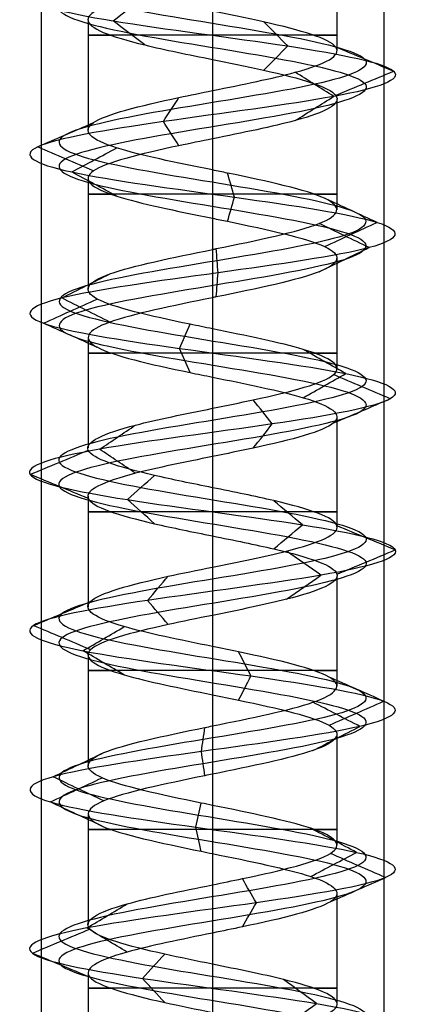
# Model space of a CAD drawing. Header units: millimetres. Extents: x -429 to 422, y -262 to 259.
# Tile 441 of 656: x -85.94 to -80.32, y 165.95 to 180.32. Entities that reach past the tile are written whole.
import ezdxf

# ---------------------------------------------------------------- set-up
doc = ezdxf.new("R2010")
doc.units = ezdxf.units.MM
doc.layers.add('Default', color=7, linetype='Continuous', true_color=0x000000)

msp = doc.modelspace()

# ---------------------------------------------------------------- linework, layer by layer
at = {"layer": 'Default', "color": 9, "true_color": 0xbebcba}
for p, q in [((-81.312, 181.475, 880.822), (-81.312, 179.862, 880.822)), ((-83.127, 180.896, 879.011), (-83.127, 179.283, 879.007)), ((-84.943, 180.318, 880.822), (-84.943, 178.704, 880.822)), ((-81.312, 179.159, 880.822), (-81.312, 177.544, 880.822)), ((-83.127, 178.579, 879.007), (-83.127, 176.964, 879.002)), ((-84.943, 178, 880.822), (-84.943, 176.385, 880.822)), ((-81.312, 176.84, 880.822), (-81.312, 175.224, 880.822)), ((-83.127, 176.26, 879.002), (-83.127, 174.646, 879.009)), ((-84.943, 175.68, 880.822), (-84.943, 174.067, 880.822)), ((-81.312, 174.52, 880.822), (-81.312, 172.907, 880.822)), ((-83.127, 173.942, 879.009), (-83.127, 172.328, 879.01)), ((-84.943, 173.362, 880.822), (-84.943, 171.75, 880.822)), ((-81.312, 172.203, 880.822), (-81.312, 170.589, 880.822)), ((-83.127, 171.624, 879.01), (-83.127, 170.01, 879.002)), ((-84.943, 171.046, 880.822), (-84.943, 169.43, 880.822)), ((-81.312, 169.886, 880.822), (-81.312, 168.27, 880.822)), ((-83.127, 169.306, 879.002), (-83.127, 167.691, 879.007)), ((-84.943, 168.726, 880.822), (-84.943, 167.113, 880.822)), ((-81.312, 167.566, 880.822), (-81.312, 165.953, 880.822)), ((-83.127, 166.987, 879.007), (-83.127, 165.374, 879.011)), ((-84.943, 166.407, 880.822), (-84.943, 164.794, 880.822))]:
    msp.add_line(p, q, dxfattribs=at)
at = {"layer": 'Default', "color": 9, "true_color": 0xbebcba, "extrusion": (0, 1, 0)}
for centre, start, end in [((83.127, 880.822, 180.09), 270, 35.3467), ((83.127, 880.822, 180.09), 144.6749, 270), ((83.127, 880.822, 177.771), 270, 35.4895), ((83.127, 880.822, 177.771), 144.755, 270), ((83.127, 880.822, 175.453), 270, 35.2736), ((83.127, 880.822, 175.453), 144.5029, 270), ((83.127, 880.822, 173.135), 270, 35.2522), ((83.127, 880.822, 173.135), 144.7143, 270), ((83.127, 880.822, 170.817), 270, 35.4933), ((83.127, 880.822, 170.817), 144.7115, 270), ((83.127, 880.822, 168.499), 270, 35.342), ((83.127, 880.822, 168.499), 144.5221, 270), ((83.127, 880.822, 166.181), 270, 35.2239), ((83.127, 880.822, 166.181), 144.5746, 270)]:
    msp.add_arc(centre, 1.816, start, end, dxfattribs=at)
at = {"layer": 'Default', "color": 9, "true_color": 0xbebcba}
for points, degree in [([(-83.127, 199.97, 878.583), (-83.872, 199.848, 878.583), (-85.347, 199.603, 879.383), (-85.542, 199.235, 881.91), (-83.525, 198.867, 883.438), (-81.147, 198.499, 882.577), (-80.578, 198.132, 880.111), (-82.34, 197.764, 878.296), (-84.822, 197.396, 878.789), (-85.755, 197.028, 881.141), (-84.286, 196.66, 883.202), (-81.758, 196.293, 883.087), (-80.482, 195.925, 880.902), (-81.624, 195.557, 878.644), (-84.14, 195.189, 878.377), (-85.731, 194.821, 880.345), (-84.941, 194.454, 882.749), (-82.494, 194.086, 883.392), (-80.626, 193.718, 881.686), (-81.044, 193.35, 879.19), (-83.367, 192.983, 878.187), (-85.471, 192.615, 879.592), (-85.433, 192.247, 882.122), (-83.287, 191.879, 883.464), (-80.996, 191.511, 882.391), (-80.653, 191.144, 879.884), (-82.572, 190.776, 878.235), (-84.999, 190.408, 878.951), (-85.715, 190.04, 881.378), (-84.066, 189.673, 883.297), (-81.559, 189.305, 882.954), (-80.486, 188.937, 880.662), (-81.827, 188.569, 878.517), (-84.357, 188.201, 878.479), (-85.763, 187.834, 880.583), (-84.76, 187.466, 882.906), (-82.264, 187.098, 883.324), (-80.558, 186.73, 881.456), (-81.2, 186.362, 879.008), (-83.604, 185.995, 878.219), (-85.572, 185.627, 879.809), (-85.305, 185.259, 882.326), (-83.047, 184.891, 883.468), (-80.863, 184.524, 882.191), (-80.748, 184.156, 879.664), (-82.808, 183.788, 878.195), (-85.16, 183.42, 879.128), (-85.654, 183.052, 881.61), (-83.838, 182.685, 883.372), (-81.372, 182.317, 882.803), (-80.511, 181.949, 880.424), (-82.041, 181.581, 878.409), (-84.564, 181.213, 878.6), (-85.774, 180.846, 880.822), (-84.564, 180.478, 883.045), (-82.041, 180.11, 883.236), (-80.511, 179.742, 881.22), (-81.372, 179.375, 878.841), (-83.838, 179.007, 878.273), (-85.654, 178.639, 880.035), (-85.16, 178.271, 882.517), (-82.808, 177.903, 883.449), (-80.748, 177.536, 881.981), (-80.863, 177.168, 879.453), (-83.047, 176.8, 878.177), (-85.305, 176.432, 879.319), (-85.572, 176.064, 881.835), (-83.604, 175.697, 883.425), (-81.2, 175.329, 882.636), (-80.558, 174.961, 880.189), (-82.264, 174.593, 878.32), (-84.76, 174.226, 878.739), (-85.763, 173.858, 881.062), (-84.357, 173.49, 883.166), (-81.827, 173.122, 883.127), (-80.486, 172.754, 880.982), (-81.559, 172.387, 878.691), (-84.066, 172.019, 878.348), (-85.715, 171.651, 880.267), (-84.999, 171.283, 882.694), (-82.572, 170.916, 883.41), (-80.653, 170.548, 881.761), (-80.996, 170.18, 879.254), (-83.287, 169.812, 878.181), (-85.433, 169.444, 879.522), (-85.471, 169.077, 882.052), (-83.367, 168.709, 883.458), (-81.044, 168.341, 882.454), (-80.626, 167.973, 879.959), (-82.494, 167.605, 878.253), (-84.941, 167.238, 878.895), (-85.731, 166.87, 881.299), (-84.14, 166.502, 883.267), (-81.624, 166.134, 883), (-80.482, 165.767, 880.742), (-81.758, 165.399, 878.557), (-84.286, 165.031, 878.443), (-85.755, 164.663, 880.503), (-84.822, 164.295, 882.855), (-82.34, 163.928, 883.349), (-80.578, 163.56, 881.533), (-81.147, 163.192, 879.067), (-83.525, 162.824, 878.206), (-85.542, 162.456, 879.735), (-85.347, 162.089, 882.262), (-83.872, 161.843, 883.062), (-83.127, 161.721, 883.062)], 3), ([(-83.127, 199.794, 878.156), (-84.013, 199.671, 878.156), (-85.77, 199.426, 879.109), (-86.002, 199.058, 882.116), (-83.601, 198.691, 883.936), (-80.77, 198.323, 882.912), (-80.093, 197.955, 879.976), (-82.19, 197.587, 877.815), (-85.144, 197.219, 878.402), (-86.255, 196.852, 881.202), (-84.506, 196.484, 883.655), (-81.498, 196.116, 883.518), (-79.979, 195.748, 880.917), (-81.338, 195.381, 878.23), (-84.333, 195.013, 877.912), (-86.226, 194.645, 880.254), (-85.287, 194.277, 883.116), (-82.374, 193.909, 883.881), (-80.15, 193.542, 881.85), (-80.648, 193.174, 878.879), (-83.412, 192.806, 877.685), (-85.917, 192.438, 879.358), (-85.871, 192.07, 882.37), (-83.318, 191.703, 883.967), (-80.59, 191.335, 882.689), (-80.182, 190.967, 879.705), (-82.466, 190.599, 877.742), (-85.355, 190.232, 878.595), (-86.207, 189.864, 881.483), (-84.244, 189.496, 883.768), (-81.26, 189.128, 883.36), (-79.983, 188.76, 880.632), (-81.58, 188.393, 878.078), (-84.591, 188.025, 878.033), (-86.265, 187.657, 880.537), (-85.07, 187.289, 883.302), (-82.1, 186.921, 883.8), (-80.069, 186.554, 881.576), (-80.834, 186.186, 878.663), (-83.695, 185.818, 877.724), (-86.038, 185.45, 879.617), (-85.72, 185.083, 882.612), (-83.032, 184.715, 883.971), (-80.432, 184.347, 882.452), (-80.295, 183.979, 879.443), (-82.748, 183.611, 877.695), (-85.547, 183.244, 878.805), (-86.135, 182.876, 881.759), (-83.973, 182.508, 883.857), (-81.038, 182.14, 883.18), (-80.013, 181.772, 880.348), (-81.835, 181.405, 877.95), (-84.838, 181.037, 878.177), (-86.278, 180.669, 880.822), (-84.838, 180.301, 883.468), (-81.835, 179.934, 883.695), (-80.013, 179.566, 881.296), (-81.038, 179.198, 878.464), (-83.973, 178.83, 877.788), (-86.135, 178.462, 879.885), (-85.547, 178.095, 882.839), (-82.748, 177.727, 883.949), (-80.295, 177.359, 882.201), (-80.432, 176.991, 879.193), (-83.032, 176.624, 877.673), (-85.72, 176.256, 879.033), (-86.038, 175.888, 882.028), (-83.695, 175.52, 883.921), (-80.834, 175.152, 882.981), (-80.069, 174.785, 880.068), (-82.1, 174.417, 877.844), (-85.07, 174.049, 878.342), (-86.265, 173.681, 881.107), (-84.591, 173.313, 883.612), (-81.58, 172.946, 883.566), (-79.983, 172.578, 881.012), (-81.26, 172.21, 878.285), (-84.244, 171.842, 877.877), (-86.207, 171.475, 880.161), (-85.355, 171.107, 883.05), (-82.466, 170.739, 883.902), (-80.182, 170.371, 881.939), (-80.59, 170.003, 878.955), (-83.318, 169.636, 877.678), (-85.871, 169.268, 879.275), (-85.917, 168.9, 882.286), (-83.412, 168.532, 883.959), (-80.648, 168.164, 882.765), (-80.15, 167.797, 879.795), (-82.374, 167.429, 877.764), (-85.287, 167.061, 878.528), (-86.226, 166.693, 881.39), (-84.333, 166.326, 883.733), (-81.338, 165.958, 883.415), (-79.979, 165.59, 880.727), (-81.498, 165.222, 878.126), (-84.506, 164.854, 877.99), (-86.255, 164.487, 880.442), (-85.144, 164.119, 883.242), (-82.19, 163.751, 883.83), (-80.093, 163.383, 881.668), (-80.77, 163.015, 878.733), (-83.601, 162.648, 877.709), (-86.002, 162.28, 879.528), (-85.77, 161.912, 882.535), (-84.013, 161.667, 883.488), (-83.127, 161.544, 883.488)], 3), ([(-83.127, 199.617, 878.583), (-83.872, 199.495, 878.583), (-85.347, 199.25, 879.383), (-85.542, 198.882, 881.909), (-83.525, 198.514, 883.438), (-81.147, 198.146, 882.577), (-80.578, 197.778, 880.111), (-82.34, 197.411, 878.296), (-84.822, 197.043, 878.789), (-85.755, 196.675, 881.141), (-84.286, 196.307, 883.202), (-81.758, 195.94, 883.087), (-80.482, 195.572, 880.902), (-81.624, 195.204, 878.644), (-84.14, 194.836, 878.377), (-85.731, 194.468, 880.345), (-84.941, 194.101, 882.749), (-82.494, 193.733, 883.392), (-80.626, 193.365, 881.686), (-81.044, 192.997, 879.19), (-83.367, 192.629, 878.187), (-85.471, 192.262, 879.592), (-85.433, 191.894, 882.122), (-83.287, 191.526, 883.464), (-80.996, 191.158, 882.391), (-80.653, 190.791, 879.884), (-82.572, 190.423, 878.235), (-84.999, 190.055, 878.951), (-85.715, 189.687, 881.378), (-84.066, 189.319, 883.297), (-81.559, 188.952, 882.954), (-80.486, 188.584, 880.662), (-81.827, 188.216, 878.517), (-84.357, 187.848, 878.479), (-85.763, 187.48, 880.583), (-84.76, 187.113, 882.905), (-82.264, 186.745, 883.324), (-80.558, 186.377, 881.456), (-81.2, 186.009, 879.008), (-83.604, 185.642, 878.219), (-85.572, 185.274, 879.809), (-85.305, 184.906, 882.326), (-83.047, 184.538, 883.468), (-80.863, 184.17, 882.191), (-80.748, 183.803, 879.664), (-82.808, 183.435, 878.195), (-85.16, 183.067, 879.128), (-85.654, 182.699, 881.61), (-83.838, 182.331, 883.372), (-81.372, 181.964, 882.803), (-80.511, 181.596, 880.424), (-82.041, 181.228, 878.409), (-84.564, 180.86, 878.6), (-85.774, 180.493, 880.822), (-84.564, 180.125, 883.045), (-82.041, 179.757, 883.236), (-80.511, 179.389, 881.22), (-81.372, 179.021, 878.841), (-83.838, 178.654, 878.273), (-85.654, 178.286, 880.035), (-85.16, 177.918, 882.517), (-82.808, 177.55, 883.449), (-80.748, 177.183, 881.981), (-80.863, 176.815, 879.453), (-83.047, 176.447, 878.177), (-85.305, 176.079, 879.319), (-85.572, 175.711, 881.835), (-83.604, 175.344, 883.425), (-81.2, 174.976, 882.636), (-80.558, 174.608, 880.189), (-82.264, 174.24, 878.32), (-84.76, 173.872, 878.739), (-85.763, 173.505, 881.062), (-84.357, 173.137, 883.166), (-81.827, 172.769, 883.127), (-80.486, 172.401, 880.982), (-81.559, 172.034, 878.691), (-84.066, 171.666, 878.348), (-85.715, 171.298, 880.267), (-84.999, 170.93, 882.694), (-82.572, 170.562, 883.41), (-80.653, 170.195, 881.761), (-80.996, 169.827, 879.254), (-83.287, 169.459, 878.181), (-85.433, 169.091, 879.522), (-85.471, 168.723, 882.052), (-83.367, 168.356, 883.458), (-81.044, 167.988, 882.454), (-80.626, 167.62, 879.959), (-82.494, 167.252, 878.253), (-84.941, 166.885, 878.895), (-85.731, 166.517, 881.299), (-84.14, 166.149, 883.267), (-81.624, 165.781, 883), (-80.482, 165.413, 880.742), (-81.758, 165.046, 878.557), (-84.286, 164.678, 878.443), (-85.755, 164.31, 880.503), (-84.822, 163.942, 882.855), (-82.34, 163.574, 883.349), (-80.578, 163.207, 881.533), (-81.147, 162.839, 879.067), (-83.525, 162.471, 878.206), (-85.542, 162.103, 879.735), (-85.347, 161.736, 882.262), (-83.872, 161.49, 883.062), (-83.127, 161.368, 883.062)], 3), ([(-84.577, 180.301, 883.065), (-84.424, 180.418, 882.827), (-84.27, 180.535, 882.589), (-84.116, 180.653, 882.351)], 3), ([(-84.116, 179.95, 882.351), (-84.27, 180.067, 882.589), (-84.424, 180.184, 882.827), (-84.577, 180.301, 883.065)], 3), ([(-82.031, 179.934, 883.257), (-82.148, 180.051, 882.999), (-82.264, 180.168, 882.741), (-82.38, 180.285, 882.482)], 3), ([(-82.38, 179.582, 882.482), (-82.264, 179.699, 882.741), (-82.148, 179.816, 882.999), (-82.031, 179.934, 883.257)], 3), ([(-80.488, 179.566, 881.224), (-80.768, 179.683, 881.181), (-81.049, 179.801, 881.139), (-81.329, 179.918, 881.096)], 3), ([(-83.127, 179.738, 882.638), (-83.127, 178.931, 882.638), (-83.127, 178.124, 882.638)], 2), ([(-81.357, 179.198, 878.823), (-81.545, 179.315, 879.036), (-81.733, 179.433, 879.249), (-81.922, 179.55, 879.461)], 3), ([(-81.329, 179.214, 881.096), (-81.048, 179.331, 881.139), (-80.768, 179.449, 881.181), (-80.488, 179.566, 881.224)], 3), ([(-83.844, 178.83, 878.25), (-83.768, 178.948, 878.523), (-83.692, 179.065, 878.797), (-83.616, 179.182, 879.07)], 3), ([(-81.921, 178.846, 879.461), (-81.733, 178.963, 879.248), (-81.545, 179.081, 879.036), (-81.357, 179.198, 878.823)], 3), ([(-85.677, 178.462, 880.028), (-85.406, 178.58, 880.112), (-85.135, 178.697, 880.197), (-84.864, 178.815, 880.281)], 3), ([(-83.616, 178.478, 879.07), (-83.692, 178.595, 878.797), (-83.768, 178.713, 878.524), (-83.844, 178.83, 878.25)], 3), ([(-84.863, 178.11, 880.281), (-85.134, 178.228, 880.197), (-85.406, 178.345, 880.112), (-85.677, 178.462, 880.028)], 3), ([(-85.179, 178.095, 882.532), (-84.96, 178.212, 882.35), (-84.742, 178.33, 882.168), (-84.524, 178.447, 881.986)], 3), ([(-84.524, 177.742, 881.986), (-84.742, 177.86, 882.168), (-84.96, 177.977, 882.35), (-85.179, 178.095, 882.532)], 3), ([(-82.806, 177.727, 883.473), (-82.84, 177.844, 883.191), (-82.874, 177.962, 882.909), (-82.908, 178.08, 882.626)], 3), ([(-82.908, 177.374, 882.626), (-82.874, 177.492, 882.908), (-82.84, 177.609, 883.191), (-82.806, 177.727, 883.473)], 3), ([(-80.727, 177.359, 881.991), (-80.982, 177.477, 881.867), (-81.238, 177.594, 881.742), (-81.493, 177.712, 881.618)], 3), ([(-83.127, 177.419, 882.638), (-83.127, 176.612, 882.638), (-83.127, 175.805, 882.638)], 2), ([(-80.842, 176.991, 879.441), (-81.085, 177.109, 879.588), (-81.329, 177.226, 879.735), (-81.572, 177.344, 879.882)], 3), ([(-81.493, 177.006, 881.618), (-81.238, 177.124, 881.742), (-80.982, 177.242, 881.867), (-80.727, 177.359, 881.991)], 3), ([(-83.047, 176.624, 878.153), (-83.055, 176.741, 878.437), (-83.064, 176.859, 878.721), (-83.072, 176.976, 879.005)], 3), ([(-81.572, 176.639, 879.882), (-81.329, 176.756, 879.735), (-81.085, 176.874, 879.588), (-80.842, 176.991, 879.441)], 3), ([(-83.072, 176.271, 879.005), (-83.064, 176.388, 878.721), (-83.055, 176.506, 878.437), (-83.047, 176.624, 878.153)], 3), ([(-85.325, 176.256, 879.305), (-85.091, 176.373, 879.467), (-84.857, 176.491, 879.628), (-84.623, 176.608, 879.79)], 3), ([(-85.594, 175.888, 881.844), (-85.332, 176.005, 881.735), (-85.069, 176.123, 881.627), (-84.807, 176.24, 881.518)], 3), ([(-84.623, 175.903, 879.79), (-84.857, 176.021, 879.628), (-85.091, 176.138, 879.467), (-85.325, 176.256, 879.305)], 3), ([(-84.807, 175.535, 881.518), (-85.069, 175.653, 881.627), (-85.332, 175.77, 881.735), (-85.594, 175.888, 881.844)], 3), ([(-83.609, 175.52, 883.449), (-83.558, 175.638, 883.169), (-83.506, 175.755, 882.89), (-83.455, 175.873, 882.61)], 3), ([(-83.455, 175.168, 882.611), (-83.506, 175.285, 882.89), (-83.558, 175.403, 883.169), (-83.609, 175.52, 883.449)], 3), ([(-81.183, 175.152, 882.652), (-81.39, 175.27, 882.458), (-81.597, 175.387, 882.263), (-81.803, 175.505, 882.069)], 3), ([(-83.127, 175.101, 882.638), (-83.127, 174.294, 882.638), (-83.127, 173.487, 882.638)], 2), ([(-81.803, 174.8, 882.069), (-81.596, 174.918, 882.263), (-81.39, 175.035, 882.458), (-81.183, 175.152, 882.652)], 3), ([(-80.535, 174.785, 880.183), (-80.81, 174.902, 880.251), (-81.086, 175.019, 880.319), (-81.361, 175.137, 880.387)], 3), ([(-82.256, 174.417, 878.298), (-82.349, 174.534, 878.566), (-82.441, 174.651, 878.834), (-82.534, 174.769, 879.102)], 3), ([(-81.361, 174.433, 880.387), (-81.086, 174.55, 880.319), (-80.81, 174.667, 880.251), (-80.535, 174.785, 880.183)], 3), ([(-84.774, 174.049, 878.72), (-84.599, 174.166, 878.943), (-84.425, 174.283, 879.166), (-84.25, 174.401, 879.39)], 3), ([(-82.534, 174.065, 879.102), (-82.441, 174.182, 878.834), (-82.349, 174.3, 878.566), (-82.256, 174.417, 878.298)], 3), ([(-85.787, 173.681, 881.064), (-85.505, 173.798, 881.038), (-85.223, 173.915, 881.013), (-84.941, 174.033, 880.987)], 3), ([(-84.25, 173.697, 879.389), (-84.425, 173.815, 879.166), (-84.599, 173.932, 878.943), (-84.774, 174.049, 878.72)], 3), ([(-84.941, 173.33, 880.987), (-85.223, 173.447, 881.013), (-85.505, 173.564, 881.038), (-85.787, 173.681, 881.064)], 3), ([(-84.368, 173.313, 883.187), (-84.237, 173.43, 882.936), (-84.105, 173.548, 882.685), (-83.974, 173.665, 882.435)], 3), ([(-83.974, 172.962, 882.435), (-84.105, 173.079, 882.685), (-84.237, 173.196, 882.936), (-84.368, 173.313, 883.187)], 3), ([(-81.816, 172.946, 883.148), (-81.955, 173.063, 882.902), (-82.094, 173.18, 882.655), (-82.233, 173.297, 882.408)], 3), ([(-82.233, 172.595, 882.408), (-82.094, 172.712, 882.655), (-81.955, 172.829, 882.902), (-81.816, 172.946, 883.148)], 3), ([(-80.462, 172.578, 880.983), (-80.745, 172.695, 880.966), (-81.027, 172.812, 880.949), (-81.31, 172.929, 880.932)], 3), ([(-83.127, 172.783, 882.638), (-83.127, 171.976, 882.638), (-83.127, 171.169, 882.638)], 2), ([(-81.545, 172.21, 878.671), (-81.713, 172.327, 878.9), (-81.881, 172.444, 879.128), (-82.049, 172.562, 879.356)], 3), ([(-81.31, 172.227, 880.932), (-81.027, 172.344, 880.949), (-80.745, 172.461, 880.966), (-80.462, 172.578, 880.983)], 3), ([(-84.074, 171.842, 878.325), (-83.974, 171.96, 878.591), (-83.873, 172.077, 878.856), (-83.773, 172.194, 879.121)], 3), ([(-82.049, 171.859, 879.356), (-81.881, 171.976, 879.128), (-81.713, 172.093, 878.9), (-81.545, 172.21, 878.671)], 3), ([(-85.738, 171.475, 880.262), (-85.461, 171.592, 880.321), (-85.184, 171.709, 880.381), (-84.906, 171.826, 880.44)], 3), ([(-83.773, 171.491, 879.121), (-83.873, 171.608, 878.856), (-83.974, 171.725, 878.591), (-84.074, 171.842, 878.325)], 3), ([(-84.906, 171.123, 880.44), (-85.183, 171.24, 880.381), (-85.461, 171.357, 880.321), (-85.738, 171.475, 880.262)], 3), ([(-85.016, 171.107, 882.71), (-84.815, 171.224, 882.51), (-84.614, 171.341, 882.309), (-84.414, 171.459, 882.108)], 3), ([(-84.413, 170.755, 882.108), (-84.614, 170.872, 882.309), (-84.815, 170.989, 882.51), (-85.016, 171.107, 882.71)], 3), ([(-82.567, 170.739, 883.433), (-82.627, 170.856, 883.155), (-82.686, 170.974, 882.878), (-82.746, 171.091, 882.6)], 3), ([(-82.746, 170.387, 882.6), (-82.686, 170.504, 882.878), (-82.627, 170.622, 883.155), (-82.567, 170.739, 883.433)], 3), ([(-80.631, 170.371, 881.769), (-80.896, 170.489, 881.668), (-81.162, 170.606, 881.568), (-81.427, 170.723, 881.467)], 3), ([(-83.127, 170.465, 882.638), (-83.127, 169.658, 882.638), (-83.127, 168.851, 882.638)], 2), ([(-80.977, 170.003, 879.24), (-81.205, 170.121, 879.408), (-81.434, 170.238, 879.576), (-81.663, 170.356, 879.745)], 3), ([(-81.427, 170.019, 881.467), (-81.162, 170.136, 881.568), (-80.896, 170.254, 881.668), (-80.631, 170.371, 881.769)], 3), ([(-83.289, 169.636, 878.157), (-83.271, 169.753, 878.44), (-83.254, 169.871, 878.724), (-83.237, 169.988, 879.008)], 3), ([(-81.663, 169.651, 879.745), (-81.434, 169.768, 879.576), (-81.205, 169.886, 879.408), (-80.977, 170.003, 879.24)], 3), ([(-85.453, 169.268, 879.51), (-85.206, 169.385, 879.65), (-84.958, 169.503, 879.79), (-84.71, 169.621, 879.929)], 3), ([(-83.237, 169.283, 879.008), (-83.254, 169.401, 878.724), (-83.271, 169.518, 878.441), (-83.289, 169.636, 878.157)], 3), ([(-85.492, 168.9, 882.063), (-85.24, 169.018, 881.931), (-84.988, 169.135, 881.799), (-84.736, 169.253, 881.667)], 3), ([(-84.71, 168.915, 879.929), (-84.958, 169.033, 879.79), (-85.206, 169.15, 879.65), (-85.453, 169.268, 879.51)], 3), ([(-84.736, 168.547, 881.667), (-84.988, 168.665, 881.799), (-85.24, 168.782, 881.931), (-85.492, 168.9, 882.063)], 3), ([(-83.369, 168.532, 883.482), (-83.343, 168.65, 883.198), (-83.318, 168.768, 882.915), (-83.292, 168.885, 882.632)], 3), ([(-83.292, 168.179, 882.632), (-83.318, 168.297, 882.915), (-83.343, 168.415, 883.198), (-83.369, 168.532, 883.482)], 3), ([(-81.025, 168.164, 882.469), (-81.249, 168.282, 882.294), (-81.473, 168.4, 882.118), (-81.697, 168.517, 881.943)], 3), ([(-83.127, 168.147, 882.638), (-83.127, 167.34, 882.638), (-83.127, 166.533, 882.638)], 2), ([(-81.697, 167.812, 881.943), (-81.473, 167.929, 882.118), (-81.249, 168.047, 882.294), (-81.025, 168.164, 882.469)], 3), ([(-80.603, 167.797, 879.951), (-80.871, 167.914, 880.044), (-81.14, 168.031, 880.136), (-81.408, 168.149, 880.229)], 3), ([(-82.488, 167.429, 878.23), (-82.556, 167.546, 878.505), (-82.624, 167.664, 878.781), (-82.692, 167.781, 879.056)], 3), ([(-81.409, 167.444, 880.229), (-81.14, 167.562, 880.137), (-80.872, 167.679, 880.044), (-80.603, 167.797, 879.951)], 3), ([(-82.692, 167.077, 879.057), (-82.624, 167.194, 878.781), (-82.556, 167.311, 878.505), (-82.488, 167.429, 878.23)], 3), ([(-84.958, 167.061, 878.878), (-84.763, 167.179, 879.085), (-84.568, 167.296, 879.292), (-84.374, 167.413, 879.498)], 3), ([(-85.754, 166.693, 881.304), (-85.475, 166.811, 881.252), (-85.195, 166.928, 881.201), (-84.916, 167.046, 881.15)], 3), ([(-84.374, 166.709, 879.498), (-84.569, 166.826, 879.291), (-84.763, 166.944, 879.085), (-84.958, 167.061, 878.878)], 3), ([(-84.917, 166.342, 881.15), (-85.196, 166.459, 881.201), (-85.475, 166.576, 881.252), (-85.754, 166.693, 881.304)], 3), ([(-84.149, 166.326, 883.289), (-84.041, 166.443, 883.027), (-83.932, 166.56, 882.766), (-83.824, 166.677, 882.504)], 3), ([(-83.824, 165.974, 882.504), (-83.932, 166.091, 882.766), (-84.041, 166.208, 883.028), (-84.149, 166.326, 883.289)], 3), ([(-81.611, 165.958, 883.02), (-81.771, 166.075, 882.787), (-81.932, 166.192, 882.554), (-82.093, 166.309, 882.321)], 3), ([(-82.093, 165.607, 882.321), (-81.932, 165.724, 882.554), (-81.771, 165.841, 882.787), (-81.611, 165.958, 883.02)], 3)]:
    msp.add_open_spline(points, degree=degree, dxfattribs=at)
at = {"layer": 'Default'}
for points in [[(-85.627, 195.065, 880.822), (-85.627, 172.565, 880.822), (-85.627, 150.065, 880.822)], [(-83.127, 195.065, 883.322), (-83.127, 172.565, 883.322), (-83.127, 150.065, 883.322)], [(-83.127, 195.065, 878.322), (-83.127, 172.565, 878.322), (-83.127, 150.065, 878.322)], [(-80.627, 195.065, 880.822), (-80.627, 172.565, 880.822), (-80.627, 150.065, 880.822)]]:
    msp.add_open_spline(points, degree=2, dxfattribs=at)
at = {"layer": 'Default', "color": 9, "true_color": 0xbebcba}
for points, knots in [([(-83.127, 180.896, 879.011), (-83.476, 180.826, 879.012), (-84.431, 180.633, 879.277), (-85.273, 180.317, 880.824), (-84.431, 180.001, 882.372), (-83.476, 179.808, 882.637), (-83.127, 179.738, 882.638)], [-8.336702, -8.336702, -8.336702, -8.336702, -6.814351, -4.168391, -1.52243, 0, 0, 0, 0]), ([(-83.127, 179.283, 879.007), (-82.689, 179.372, 879.012), (-82.248, 179.461, 879.172), (-81.922, 179.55, 879.462), (-81.472, 179.673, 879.86), (-81.239, 179.795, 880.503), (-81.33, 179.918, 881.098), (-81.42, 180.04, 881.692), (-81.834, 180.163, 882.236), (-82.382, 180.286, 882.483), (-82.614, 180.338, 882.588), (-82.871, 180.39, 882.639), (-83.127, 180.442, 882.638)], [-7.799216, -7.799216, -7.799216, -7.799216, -5.994064, -5.994064, -5.994064, -3.50751, -3.50751, -3.50751, -1.020957, -1.020957, -1.020957, 0, 0, 0, 0]), ([(-83.127, 179.738, 882.638), (-82.871, 179.686, 882.639), (-82.009, 179.511, 882.468), (-81.007, 179.214, 881.147), (-81.641, 178.879, 879.393), (-82.689, 178.668, 879.012), (-83.127, 178.579, 879.007)], [-16.700027, -16.700027, -16.700027, -16.700027, -15.575873, -12.926078, -10.276284, -8.352092, -8.352092, -8.352092, -8.352092]), ([(-83.127, 178.124, 882.638), (-83.656, 178.231, 882.634), (-84.187, 178.339, 882.39), (-84.525, 178.447, 881.985), (-84.909, 178.569, 881.524), (-85.043, 178.692, 880.854), (-84.864, 178.815, 880.281), (-84.685, 178.937, 879.707), (-84.195, 179.06, 879.231), (-83.616, 179.182, 879.07), (-83.458, 179.216, 879.026), (-83.293, 179.249, 879.006), (-83.127, 179.283, 879.007)], [-15.613516, -15.613516, -15.613516, -15.613516, -13.450016, -13.450016, -13.450016, -10.965036, -10.965036, -10.965036, -8.479929, -8.479929, -8.479929, -7.799216, -7.799216, -7.799216, -7.799216]), ([(-83.127, 178.579, 879.007), (-83.293, 178.545, 879.006), (-84.06, 178.389, 879.101), (-85.176, 178.11, 880.183), (-84.792, 177.758, 882.113), (-83.656, 177.527, 882.634), (-83.127, 177.419, 882.638)], [-8.352092, -8.352092, -8.352092, -8.352092, -7.626489, -4.976694, -2.3269, 0, 0, 0, 0]), ([(-83.127, 176.964, 879.002), (-83.109, 176.968, 879.002), (-83.091, 176.972, 879.002), (-83.072, 176.976, 879.003), (-82.472, 177.098, 879.021), (-81.882, 177.221, 879.366), (-81.571, 177.343, 879.88), (-81.261, 177.466, 880.394), (-81.23, 177.589, 881.077), (-81.493, 177.711, 881.617), (-81.756, 177.834, 882.157), (-82.313, 177.956, 882.554), (-82.909, 178.079, 882.626), (-82.982, 178.094, 882.635), (-83.054, 178.109, 882.639), (-83.127, 178.124, 882.638)], [-7.821874, -7.821874, -7.821874, -7.821874, -7.745852, -7.745852, -7.745852, -5.260587, -5.260587, -5.260587, -2.774999, -2.774999, -2.774999, -0.288897, -0.288897, -0.288897, 0, 0, 0, 0]), ([(-83.127, 177.419, 882.638), (-83.054, 177.405, 882.639), (-82.38, 177.267, 882.602), (-81.199, 177.007, 881.76), (-81.291, 176.639, 879.711), (-82.49, 176.39, 879.01), (-83.109, 176.264, 879.002), (-83.127, 176.26, 879.002)], [-16.732463, -16.732463, -16.732463, -16.732463, -16.410685, -13.756016, -11.101346, -8.446676, -8.365482, -8.365482, -8.365482, -8.365482]), ([(-83.127, 175.805, 882.638), (-83.237, 175.828, 882.639), (-83.346, 175.85, 882.63), (-83.454, 175.872, 882.61), (-84.045, 175.995, 882.502), (-84.577, 176.117, 882.072), (-84.807, 176.24, 881.517), (-85.037, 176.363, 880.962), (-84.965, 176.485, 880.282), (-84.624, 176.608, 879.788), (-84.293, 176.727, 879.308), (-83.71, 176.845, 879.004), (-83.127, 176.964, 879.002)], [-15.637448, -15.637448, -15.637448, -15.637448, -15.20352, -15.20352, -15.20352, -12.717212, -12.717212, -12.717212, -10.231282, -10.231282, -10.231282, -7.821874, -7.821874, -7.821874, -7.821874]), ([(-83.127, 176.26, 879.002), (-83.71, 176.141, 879.004), (-84.895, 175.9, 879.623), (-85.109, 175.536, 881.642), (-83.948, 175.268, 882.58), (-83.237, 175.123, 882.639), (-83.127, 175.101, 882.638)], [-8.365482, -8.365482, -8.365482, -8.365482, -5.792006, -3.137337, -0.482667, 0, 0, 0, 0]), ([(-83.127, 174.646, 879.009), (-82.925, 174.687, 879.007), (-82.724, 174.728, 879.038), (-82.534, 174.769, 879.104), (-81.966, 174.891, 879.299), (-81.505, 175.014, 879.804), (-81.361, 175.137, 880.387), (-81.218, 175.259, 880.97), (-81.391, 175.382, 881.631), (-81.803, 175.504, 882.068), (-82.139, 175.605, 882.426), (-82.635, 175.705, 882.633), (-83.127, 175.805, 882.638)], [-7.807043, -7.807043, -7.807043, -7.807043, -6.976358, -6.976358, -6.976358, -4.491104, -4.491104, -4.491104, -2.005998, -2.005998, -2.005998, 0, 0, 0, 0]), ([(-83.127, 175.101, 882.638), (-82.635, 175.001, 882.633), (-81.533, 174.778, 882.172), (-81.044, 174.433, 880.309), (-82.12, 174.146, 879.131), (-82.925, 173.983, 879.007), (-83.127, 173.942, 879.009)], [-16.686845, -16.686845, -16.686845, -16.686845, -14.522661, -11.874883, -9.227105, -8.342327, -8.342327, -8.342327, -8.342327]), ([(-83.127, 173.487, 882.638), (-83.421, 173.547, 882.638), (-83.715, 173.606, 882.571), (-83.973, 173.666, 882.435), (-84.504, 173.788, 882.156), (-84.884, 173.911, 881.587), (-84.939, 174.033, 880.989), (-84.993, 174.156, 880.39), (-84.722, 174.278, 879.762), (-84.249, 174.401, 879.392), (-83.934, 174.483, 879.145), (-83.53, 174.564, 879.012), (-83.127, 174.646, 879.009)], [-15.604917, -15.604917, -15.604917, -15.604917, -14.435106, -14.435106, -14.435106, -11.948704, -11.948704, -11.948704, -9.462258, -9.462258, -9.462258, -7.807043, -7.807043, -7.807043, -7.807043]), ([(-83.127, 173.942, 879.009), (-83.53, 173.86, 879.012), (-84.541, 173.656, 879.344), (-85.264, 173.329, 881.018), (-84.32, 173.025, 882.432), (-83.421, 172.842, 882.638), (-83.127, 172.783, 882.638)], [-8.342327, -8.342327, -8.342327, -8.342327, -6.579327, -3.931549, -1.283771, 0, 0, 0, 0]), ([(-83.127, 172.328, 879.01), (-82.743, 172.406, 879.012), (-82.357, 172.484, 879.132), (-82.049, 172.562, 879.359), (-81.566, 172.685, 879.715), (-81.276, 172.807, 880.334), (-81.312, 172.93, 880.934), (-81.348, 173.053, 881.534), (-81.711, 173.175, 882.114), (-82.234, 173.298, 882.409), (-82.503, 173.361, 882.561), (-82.815, 173.424, 882.638), (-83.127, 173.487, 882.638)], [-7.797326, -7.797326, -7.797326, -7.797326, -6.217085, -6.217085, -6.217085, -3.730727, -3.730727, -3.730727, -1.244416, -1.244416, -1.244416, 0, 0, 0, 0]), ([(-83.127, 172.783, 882.638), (-82.815, 172.72, 882.638), (-81.897, 172.534, 882.413), (-80.986, 172.226, 880.954), (-81.75, 171.903, 879.321), (-82.743, 171.702, 879.012), (-83.127, 171.624, 879.01)], [-16.681719, -16.681719, -16.681719, -16.681719, -15.318312, -12.671297, -10.024281, -8.341619, -8.341619, -8.341619, -8.341619]), ([(-83.127, 171.169, 882.638), (-83.602, 171.266, 882.633), (-84.079, 171.362, 882.443), (-84.414, 171.459, 882.108), (-84.838, 171.581, 881.684), (-85.032, 171.704, 881.028), (-84.906, 171.827, 880.441), (-84.78, 171.949, 879.854), (-84.334, 172.072, 879.335), (-83.772, 172.194, 879.123), (-83.568, 172.239, 879.045), (-83.348, 172.284, 879.008), (-83.127, 172.328, 879.01)], [-15.601562, -15.601562, -15.601562, -15.601562, -13.67352, -13.67352, -13.67352, -11.188318, -11.188318, -11.188318, -8.70298, -8.70298, -8.70298, -7.797326, -7.797326, -7.797326, -7.797326]), ([(-83.127, 171.624, 879.01), (-83.348, 171.58, 879.008), (-84.172, 171.412, 879.147), (-85.225, 171.122, 880.372), (-84.686, 170.781, 882.2), (-83.602, 170.562, 882.633), (-83.127, 170.465, 882.638)], [-8.341619, -8.341619, -8.341619, -8.341619, -7.377266, -4.730251, -2.083235, 0, 0, 0, 0]), ([(-83.127, 170.01, 879.002), (-82.563, 170.125, 879.005), (-81.997, 170.24, 879.289), (-81.663, 170.355, 879.743), (-81.307, 170.478, 880.227), (-81.215, 170.601, 880.905), (-81.428, 170.723, 881.466), (-81.641, 170.846, 882.028), (-82.16, 170.968, 882.474), (-82.747, 171.091, 882.6), (-82.872, 171.117, 882.627), (-82.999, 171.143, 882.639), (-83.127, 171.169, 882.638)], [-7.812655, -7.812655, -7.812655, -7.812655, -5.479147, -5.479147, -5.479147, -2.993053, -2.993053, -2.993053, -0.506657, -0.506657, -0.506657, 0, 0, 0, 0]), ([(-83.127, 170.465, 882.638), (-82.999, 170.439, 882.639), (-82.27, 170.29, 882.569), (-81.122, 170.019, 881.582), (-81.394, 169.659, 879.591), (-82.563, 169.421, 879.005), (-83.127, 169.306, 879.002)], [-16.733472, -16.733472, -16.733472, -16.733472, -16.170327, -13.515497, -10.860667, -8.36821, -8.36821, -8.36821, -8.36821]), ([(-83.127, 168.851, 882.638), (-83.182, 168.862, 882.638), (-83.237, 168.873, 882.636), (-83.291, 168.884, 882.631), (-83.889, 169.007, 882.577), (-84.458, 169.13, 882.197), (-84.737, 169.252, 881.665), (-85.017, 169.375, 881.134), (-85.007, 169.497, 880.45), (-84.712, 169.62, 879.927), (-84.417, 169.742, 879.404), (-83.837, 169.865, 879.041), (-83.238, 169.988, 879.005), (-83.201, 169.995, 879.003), (-83.164, 170.003, 879.002), (-83.127, 170.01, 879.002)], [-15.637844, -15.637844, -15.637844, -15.637844, -15.421283, -15.421283, -15.421283, -12.935291, -12.935291, -12.935291, -10.449867, -10.449867, -10.449867, -7.964668, -7.964668, -7.964668, -7.812655, -7.812655, -7.812655, -7.812655]), ([(-83.127, 169.306, 879.002), (-83.164, 169.299, 879.002), (-83.801, 169.168, 879.019), (-84.996, 168.916, 879.766), (-85.027, 168.548, 881.817), (-83.838, 168.292, 882.612), (-83.182, 168.158, 882.638), (-83.127, 168.147, 882.638)], [-8.36821, -8.36821, -8.36821, -8.36821, -8.205837, -5.551007, -2.896178, -0.241348, 0, 0, 0, 0]), ([(-83.127, 167.691, 879.007), (-82.98, 167.721, 879.005), (-82.834, 167.751, 879.021), (-82.692, 167.781, 879.056), (-82.108, 167.904, 879.2), (-81.604, 168.026, 879.66), (-81.408, 168.149, 880.228), (-81.212, 168.271, 880.796), (-81.325, 168.394, 881.47), (-81.695, 168.517, 881.942), (-82.032, 168.628, 882.372), (-82.581, 168.739, 882.635), (-83.127, 168.851, 882.638)], [-7.818708, -7.818708, -7.818708, -7.818708, -7.213111, -7.213111, -7.213111, -4.728044, -4.728044, -4.728044, -2.243093, -2.243093, -2.243093, 0, 0, 0, 0]), ([(-83.127, 168.147, 882.638), (-82.581, 168.035, 882.635), (-81.428, 167.801, 882.082), (-81.099, 167.445, 880.121), (-82.231, 167.17, 879.087), (-82.98, 167.017, 879.005), (-83.127, 166.987, 879.007)], [-16.708333, -16.708333, -16.708333, -16.708333, -14.299639, -11.648583, -8.997526, -8.351683, -8.351683, -8.351683, -8.351683]), ([(-83.127, 166.533, 882.638), (-83.366, 166.581, 882.639), (-83.604, 166.629, 882.595), (-83.823, 166.678, 882.505), (-84.377, 166.8, 882.275), (-84.807, 166.923, 881.743), (-84.916, 167.045, 881.151), (-85.024, 167.168, 880.56), (-84.811, 167.291, 879.91), (-84.373, 167.413, 879.498), (-84.043, 167.506, 879.187), (-83.584, 167.599, 879.011), (-83.127, 167.691, 879.007)], [-15.618997, -15.618997, -15.618997, -15.618997, -14.672133, -14.672133, -14.672133, -12.185539, -12.185539, -12.185539, -9.698961, -9.698961, -9.698961, -7.818708, -7.818708, -7.818708, -7.818708]), ([(-83.127, 166.987, 879.007), (-83.584, 166.894, 879.011), (-84.649, 166.679, 879.419), (-85.237, 166.341, 881.21), (-84.208, 166.048, 882.484), (-83.366, 165.877, 882.639), (-83.127, 165.829, 882.638)], [-8.351683, -8.351683, -8.351683, -8.351683, -6.346469, -3.695412, -1.044355, 0, 0, 0, 0]), ([(-83.127, 165.374, 879.011), (-82.797, 165.441, 879.012), (-82.467, 165.507, 879.098), (-82.186, 165.574, 879.268), (-81.672, 165.697, 879.578), (-81.327, 165.819, 880.169), (-81.309, 165.942, 880.769), (-81.291, 166.065, 881.37), (-81.6, 166.187, 881.98), (-82.094, 166.31, 882.321), (-82.393, 166.384, 882.528), (-82.761, 166.458, 882.636), (-83.127, 166.533, 882.638)], [-7.796549, -7.796549, -7.796549, -7.796549, -6.441264, -6.441264, -6.441264, -3.955263, -3.955263, -3.955263, -1.46928, -1.46928, -1.46928, 0, 0, 0, 0])]:
    msp.add_open_spline(points, degree=3, knots=knots, dxfattribs=at)

doc.saveas('drawing.dxf')
